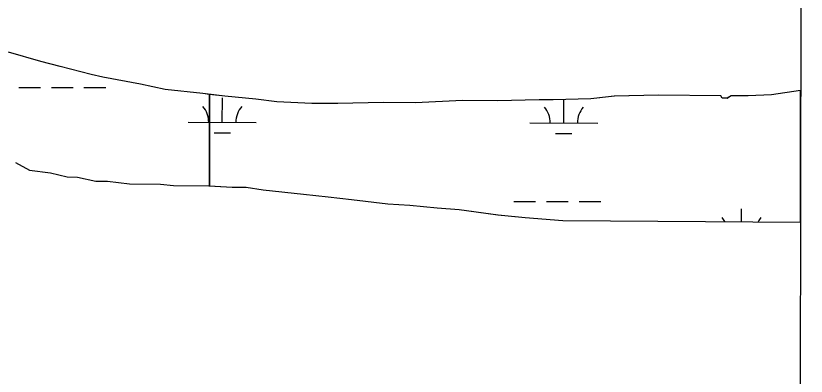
# Model space of a CAD drawing. Extents: x 3187622 to 3225504, y 800805 to 826213.
# Drawn here: x 3222087 to 3223249, y 818792 to 819322 of the extents above; entities that cross this region are included whole.
import ezdxf

# ---------------------------------------------------------------- set-up
doc = ezdxf.new("R2010")
doc.units = 0
for name, color, linetype in [('V-GRID-FRAM', 7, 'Continuous'), ('V-SITE-VEGE', 7, 'Continuous'), ('V-WETL-SWMP', 7, 'Continuous')]:
    doc.layers.add(name, color=color, linetype=linetype)

msp = doc.modelspace()

# ---------------------------------------------------------------- linework, layer by layer
at = {"layer": 'V-GRID-FRAM'}
msp.add_lwpolyline([(3191838.829, 824434.074), (3223248.62, 824370.115), (3223219.523, 806183.487), (3191793.86, 806247.478), (3191838.829, 824434.074)], dxfattribs=at)
at = {"layer": 'V-SITE-VEGE'}
for p, q in [((3223240.367494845, 819212.014806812), (3223197.543, 819205.818)), ((3223240.0579967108, 819018.5678041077), (3223240.367494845, 819212.014806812)), ((3222394.3340000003, 819203.522), (3222371.906, 819206.313)), ((3222371.906, 819206.3129999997), (3222371.906, 819071.9589999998)), ((3222440.093, 819199.403), (3222394.3340000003, 819203.522)), ((3222470.594, 819195.3849999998), (3222440.093, 819199.403)), ((3222522.088, 819193.136), (3222470.594, 819195.3849999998)), ((3222743.424, 819197.388), (3222674.724, 819194.029)), ((3222794.933, 819197.046), (3222743.424, 819197.388)), ((3222855.994, 819198.5469999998), (3222794.933, 819197.046)), ((3222876.98, 819198.408), (3222855.994, 819198.5469999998)), ((3222932.3170000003, 819199.9479999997), (3222876.98, 819198.408)), ((3222966.683, 819203.536), (3222932.3170000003, 819199.948)), ((3223031.557, 819205.0129999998), (3222966.683, 819203.536)), ((3223123.129, 819204.404), (3223031.557, 819205.013)), ((3223125.011, 819200.577), (3223123.129, 819204.404)), ((3223132.642, 819200.5260000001), (3223125.011, 819200.577)), ((3223138.3910000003, 819204.302), (3223132.642, 819200.5260000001)), ((3223163.1920000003, 819204.1379999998), (3223138.3910000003, 819204.3019999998)), ((3223197.543, 819205.818), (3223163.1920000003, 819204.1379999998)), ((3222560.245, 819192.882), (3222522.088, 819193.136)), ((3222627.028, 819194.3469999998), (3222560.245, 819192.882)), ((3222674.724, 819194.029), (3222627.028, 819194.3469999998)), ((3222371.906, 819071.9589999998), (3222404.894, 819069.9059999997)), ((3222404.894, 819069.9059999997), (3222425.877, 819069.7669999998)), ((3222425.877, 819069.7669999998), (3222450.6520000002, 819065.7859999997)), ((3222450.6520000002, 819065.7859999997), (3222509.753, 819059.6699999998)), ((3222509.753, 819059.67), (3222545.9760000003, 819055.611)), ((3222545.9760000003, 819055.611), (3222580.291, 819051.5700000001)), ((3222580.291, 819051.5700000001), (3222633.67, 819045.4919999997)), ((3222633.67, 819045.4919999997), (3222666.089, 819043.3679999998)), ((3222666.089, 819043.3679999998), (3222706.126, 819039.2869999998)), ((3222706.126, 819039.2869999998), (3222738.546, 819037.1629999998)), ((3222738.546, 819037.1629999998), (3222795.7260000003, 819029.1529999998)), ((3222795.7260000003, 819029.153), (3222835.762, 819025.069)), ((3222835.762, 819025.069), (3222891.062, 819020.887)), ((3222891.062, 819020.887), (3223240.0579967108, 819018.5678041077))]:
    msp.add_line(p, q, dxfattribs=at)
msp.add_lwpolyline([(3222086.528, 819106.363), (3222107.438, 819094.777), (3222137.937, 819090.759), (3222162.699, 819084.871), (3222177.961, 819084.769), (3222204.63, 819078.868), (3222221.8000000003, 819078.756), (3222254.208, 819074.723), (3222299.9930000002, 819074.42), (3222319.058, 819072.384), (3222370.565, 819072.042), (3222371.906, 819071.959), (3222371.906, 819206.313), (3222361.929, 819207.554), (3222306.6410000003, 819213.645), (3222270.447, 819221.518), (3222215.183, 819231.424), (3222198.04, 819235.354), (3222152.33, 819247.103), (3222123.765, 819254.927), (3222076.161, 819268.5970000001)], dxfattribs=at)
at = {"layer": 'V-WETL-SWMP'}
for p, q in [((3222123.7574142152, 819254.9231693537), (3222076.1534954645, 819268.5942042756)), ((3222152.3233651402, 819247.1011482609), (3222123.7574142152, 819254.923169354)), ((3222198.0332859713, 819235.351114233), (3222152.3233651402, 819247.1011482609)), ((3222215.1772558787, 819231.4211012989), (3222198.0332859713, 819235.351114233)), ((3222270.4381565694, 819221.5150586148), (3222215.1772558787, 819231.4211012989)), ((3222306.63409268, 819213.6430311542), (3222270.4381565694, 819221.5150586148)), ((3222091.3440059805, 819216.5130977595), (3222123.3439085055, 819216.447920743)), ((3222139.343859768, 819216.4153322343), (3222171.343762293, 819216.3501552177)), ((3222187.3437135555, 819216.3175667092), (3222219.3436160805, 819216.2523896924)), ((3222361.920990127, 819207.5519870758), (3222306.63409268, 819213.6430311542)), ((3222394.326930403, 819203.5209614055), (3222361.920990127, 819207.5519870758)), ((3223240.3674901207, 819212.0118537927), (3223197.5353645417, 819205.8132883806)), ((3223240.057990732, 819018.5640674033), (3223240.3674901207, 819212.0118537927)), ((3222390.5557864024, 819165.1615707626), (3222390.62908036, 819201.1614896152)), ((3222440.0868447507, 819199.4009245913), (3222394.326930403, 819203.5209614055)), ((3222470.585788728, 819195.382900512), (3222440.0868447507, 819199.4009245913)), ((3222522.0816903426, 819193.1328582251), (3222470.585788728, 819195.3829005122)), ((3222743.4172558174, 819197.3846714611), (3222674.713392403, 819194.0257301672)), ((3222794.9261558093, 819197.0426284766), (3222743.4172558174, 819197.3846714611)), ((3222855.98703566, 819198.5445768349), (3222794.9261558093, 819197.0426284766)), ((3222876.971994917, 819198.4045593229), (3222855.98703566, 819198.5445768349)), ((3222932.3088858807, 819199.9445124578), (3222876.971994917, 819198.4045593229)), ((3222892.4622575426, 819164.1392936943), (3222892.532901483, 819198.837598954)), ((3222966.6738159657, 819203.5324824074), (3222932.3088858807, 819199.9445124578)), ((3223031.549688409, 819205.0084275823), (3222966.6738159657, 819203.5324824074)), ((3223123.1205106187, 819204.400351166), (3223031.549688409, 819205.0084275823)), ((3223125.002510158, 819200.5723509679), (3223123.1205106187, 819204.400351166)), ((3223132.6334953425, 819200.5213446), (3223125.002510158, 819200.5723509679)), ((3223138.3824809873, 819204.29833843), (3223132.6334953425, 819200.5213446)), ((3223163.1834328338, 819204.1343177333), (3223138.3824809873, 819204.29833843)), ((3223197.5353645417, 819205.8132883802), (3223163.1834328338, 819204.1343177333)), ((3222560.236616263, 819192.8788263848), (3222522.0816903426, 819193.1328582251)), ((3222627.0204850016, 819194.3427699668), (3222560.236616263, 819192.8788263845)), ((3222674.713392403, 819194.0257301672), (3222627.0204850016, 819194.342769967)), ((3222340.555938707, 819165.2634098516), (3222440.555634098, 819165.0597316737)), ((3222842.462409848, 819164.2411327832), (3222942.4621052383, 819164.0374546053)), ((3222378.524406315, 819149.755046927), (3222402.5243332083, 819149.7061641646)), ((3222880.430877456, 819148.7327698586), (3222904.430804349, 819148.6838870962)), ((3222086.52161105, 819106.3602539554), (3222107.4315800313, 819094.7742406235)), ((3222107.4315800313, 819094.7742406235), (3222137.929524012, 819090.7552165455)), ((3222137.929524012, 819090.7552165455), (3222162.692480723, 819084.8671979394)), ((3222162.692480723, 819084.8671979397), (3222177.9544510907, 819084.7661852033)), ((3222177.9544510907, 819084.7661852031), (3222204.6244040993, 819078.8651650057)), ((3222204.6244040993, 819078.8651650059), (3222221.794370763, 819078.7511506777)), ((3222221.794370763, 819078.7511506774), (3222254.2003110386, 819074.720125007)), ((3222254.2003110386, 819074.7201250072), (3222299.9862221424, 819074.4160867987)), ((3222299.9862221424, 819074.4160867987), (3222319.050186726, 819072.3810715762)), ((3222319.050186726, 819072.3810715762), (3222370.5590867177, 819072.0390285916)), ((3222370.5590867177, 819072.0390285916), (3222404.8860216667, 819069.9030006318)), ((3222404.8860216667, 819069.9030006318), (3222425.8709809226, 819069.7639831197)), ((3222425.8709809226, 819069.7639831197), (3222450.645936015, 819065.7829638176)), ((3222450.645936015, 819065.7829638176), (3222509.7478260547, 819059.6669165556)), ((3222509.7478260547, 819059.6669165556), (3222545.969758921, 819055.6108877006)), ((3222545.969758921, 819055.6108877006), (3222580.283695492, 819051.5668604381)), ((3222580.283695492, 819051.5668604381), (3222633.6625966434, 819045.488817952)), ((3222633.6625966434, 819045.488817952), (3222666.0815352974, 819043.3647915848)), ((3222818.819468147, 819048.8570699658), (3222850.819370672, 819048.7918929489)), ((3222866.8193219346, 819048.7593044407), (3222898.8192244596, 819048.6941274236)), ((3222914.819175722, 819048.6615389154), (3222946.819078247, 819048.5963618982)), ((3222666.0815352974, 819043.3647915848), (3222706.1184607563, 819039.2837595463)), ((3222706.1184607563, 819039.2837595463), (3222738.5373994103, 819037.1597331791)), ((3222738.5373994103, 819037.1597331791), (3222795.718294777, 819029.1486882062)), ((3223153.603331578, 819019.1386626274), (3223153.6412132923, 819037.745089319)), ((3222795.718294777, 819029.1486882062), (3222835.7552202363, 819025.066656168)), ((3222835.7552202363, 819025.066656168), (3222891.0551160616, 819020.8836113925)), ((3222891.0551160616, 819020.8836113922), (3223240.057990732, 819018.5640674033))]:
    msp.add_line(p, q, dxfattribs=at)
for centre, radius, start, end in [((3222335.3139852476, 819165.7488906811), 35.24628790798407, 359.1114801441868, 40.65513847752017), ((3222445.799520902, 819165.5238550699), 35.246287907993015, 139.11147836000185, 180.65513669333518), ((3222837.220456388, 819164.7266136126), 35.24628790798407, 359.1114801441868, 40.65513847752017), ((3222947.7059920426, 819164.5015780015), 35.246287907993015, 139.11147836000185, 180.65513669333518), ((3223098.3261181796, 819002.3324903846), 35.24628790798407, 28.77812898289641, 40.65513847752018), ((3223208.811653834, 819002.1074547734), 35.246287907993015, 139.11147836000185, 151.40397597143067)]:
    msp.add_arc(centre, radius, start, end, dxfattribs=at)

doc.saveas('drawing.dxf')
